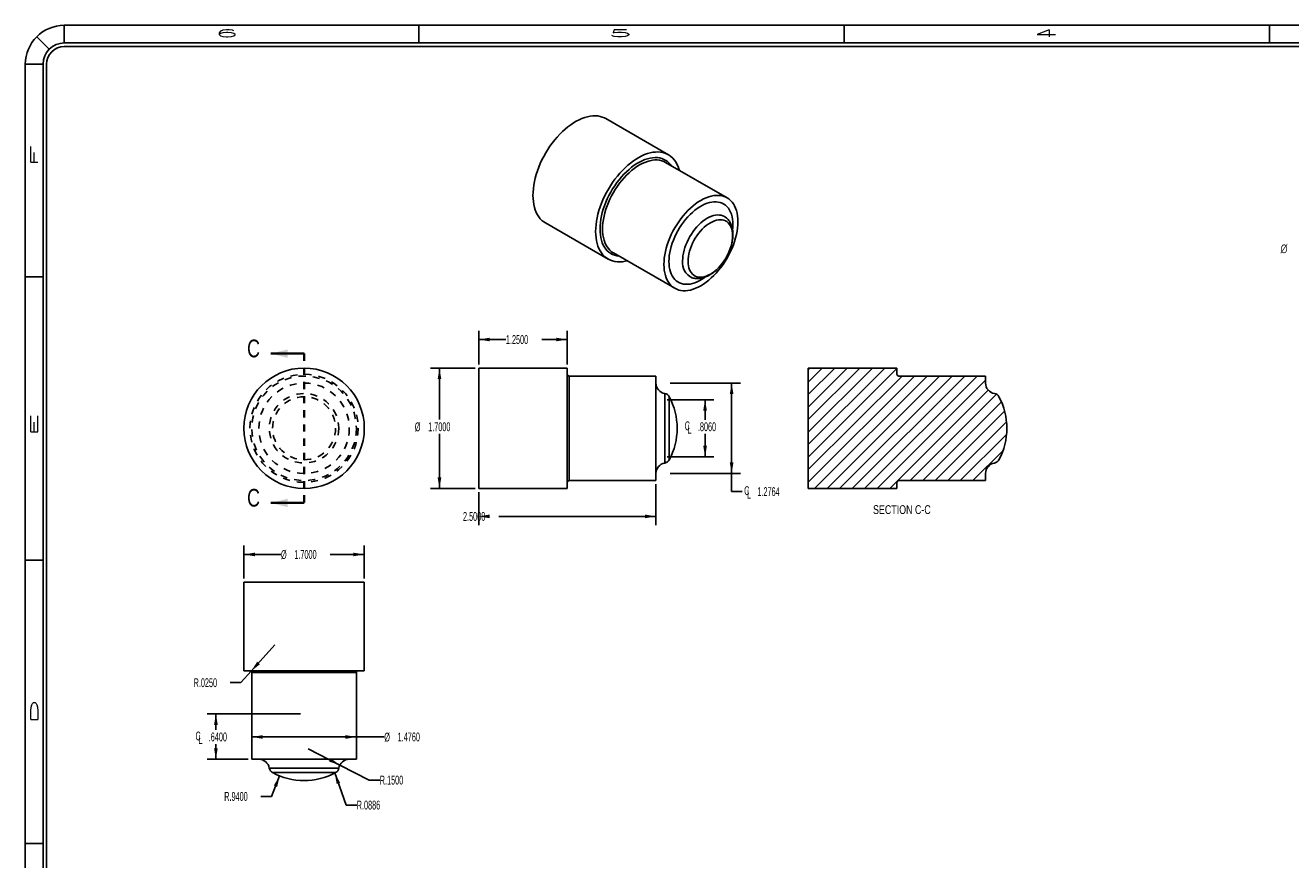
# Model space of a CAD drawing. Header units: inches. Extents: x 220 to 877, y 4 to 174.
# Tile 500 of 656: x 582 to 600, y 49 to 61. Entities that reach past the tile are written whole.
import ezdxf

# ---------------------------------------------------------------- set-up
doc = ezdxf.new("R2010")
doc.units = ezdxf.units.IN
doc.header["$LTSCALE"] = 0.5
doc.header["$MEASUREMENT"] = 0
doc.linetypes.add('HIDDEN', pattern=[0.225, 0.15, -0.075])
doc.linetypes.add('PHANTOM', pattern=[0.25, 0.125, -0.025, 0.025, -0.025, 0.025, -0.025])
for name, color, linetype in [('SID-M-D', 42, 'Continuous'), ('SID-M-F', 202, 'Continuous'), ('SID-M-H', 4, 'HIDDEN'), ('SID-M-S', 105, 'Continuous')]:
    doc.layers.add(name, color=color, linetype=linetype)
doc.styles.add('R', font='ROMAND.SHX')
doc.styles.add('SLDTEXTSTYLE0', font='TXT', dxfattribs={"width": 0.595745})

# ---------------------------------------------------------------- blocks, each defined once
blk = doc.blocks.new('*U9')
at = {"layer": 'SID-M-S'}
for p, q in [((0, 22.55), (-34, 22.55)), ((-34, 22.3), (-34, 22.55)), ((-29, 22.55), (-29, 22.3)), ((-23, 22.55), (-23, 22.3)), ((-17, 22.55), (-17, 22.3)), ((-34.212, 22.212), (-34.389, 22.389)), ((0, 22.3), (-34, 22.3)), ((0, 22.25), (-34, 22.25)), ((-34.3, 22), (-34.55, 22)), ((-34.55, 22), (-34.55, 0)), ((-34.3, 22), (-34.3, 0)), ((-34.25, 22), (-34.25, 0)), ((-34.55, 19), (-34.3, 19)), ((-34.55, 15), (-34.3, 15)), ((-34.55, 11), (-34.3, 11))]:
    blk.add_line(p, q, dxfattribs=at)
for radius in [0.55, 0.3, 0.25]:
    blk.add_arc((-34, 22), radius, 90, 180, dxfattribs=at)
at = {"layer": 'SID-M-D', "style": 'R', "width": 4}
for s, p in [('6', (-31.882, 22.386)), ('5', (-26.327, 22.386)), ('4', (-20.327, 22.386))]:
    blk.add_text(s, height=0.1, dxfattribs=at).set_placement(p)
for s, p in [('F', (-34.374, 20.547)), ('E', (-34.374, 16.743)), ('D', (-34.374, 12.681))]:
    blk.add_text(s, height=0.1, rotation=90, dxfattribs=at).set_placement(p)
blk = doc.blocks.new('SW_SYMBOL_MOD_CL')
at = {"layer": 'SID-M-D', "color": 0, "char_height": 30.8, "attachment_point": 5, "style": 'SLDTEXTSTYLE0'}
for s, insert in [('C', (15.7, 23.6)), ('L', (23.6, 11.8))]:
    blk.add_mtext(s, dxfattribs=dict(at, insert=insert))

msp = doc.modelspace()

# ---------------------------------------------------------------- linework, layer by layer
at = {"color": 7, "linetype": 'Continuous', "lineweight": 35}
for p, q in [((585.79325, 56.21576), (585.32325, 56.21576)), ((585.79325, 54.10776), (585.32325, 54.10776))]:
    msp.add_line(p, q, dxfattribs=at)
at = {"color": 7, "linetype": 'PHANTOM', "lineweight": 35}
msp.add_line((585.79325, 56.21576), (585.79325, 54.10776), dxfattribs=at)
at = {"color": 7, "linetype": 'Continuous', "lineweight": 35}
for points in [[(585.32325, 56.21576), (585.56325, 56.15576), (585.56325, 56.27576)], [(585.32325, 54.10776), (585.56325, 54.04776), (585.56325, 54.16776)]]:
    msp.add_solid(points, dxfattribs=at)
at = {"layer": 'SID-M-D'}
for p, q in [((588.25655, 56.06176), (588.25655, 56.54003)), ((588.25655, 56.41503), (588.64054, 56.41503)), ((589.50655, 56.41503), (589.14852, 56.41503)), ((589.50655, 56.06176), (589.50655, 56.54003)), ((588.20655, 56.01176), (587.57851, 56.01176)), ((587.70351, 56.01176), (587.70351, 55.28386)), ((590.95655, 55.79996), (591.94994, 55.79996)), ((591.82494, 55.79996), (591.82494, 54.52355)), ((590.91655, 55.56476), (591.57525, 55.56476)), ((591.45025, 55.56476), (591.45025, 55.28353)), ((587.70351, 54.31176), (587.70351, 55.08286)), ((591.45025, 54.75876), (591.45025, 55.08318)), ((590.91655, 54.75876), (591.57525, 54.75876)), ((590.95655, 54.52355), (591.94994, 54.52355)), ((591.82494, 54.26741), (591.82494, 54.52355)), ((588.20655, 54.31176), (587.57851, 54.31176)), ((590.75655, 54.37376), (590.75655, 53.79306)), ((591.97494, 54.26741), (591.82494, 54.26741)), ((588.25655, 54.26176), (588.25655, 53.79306)), ((590.75655, 53.91806), (588.54321, 53.91806)), ((584.94325, 53.03883), (584.94325, 53.50522)), ((584.94325, 53.38022), (585.46717, 53.38022)), ((586.64325, 53.38022), (586.16367, 53.38022)), ((586.64325, 53.03883), (586.64325, 53.50522)), ((585.04697, 51.73241), (585.38141, 52.1041)), ((585.04697, 51.73241), (584.90138, 51.5706)), ((584.90138, 51.5706), (584.75138, 51.5706)), ((585.74325, 51.12883), (584.42455, 51.12883)), ((584.54955, 51.12883), (584.54955, 50.90384)), ((584.54955, 50.48883), (584.54955, 50.70349)), ((585.05525, 50.80366), (586.53125, 50.80366)), ((586.53125, 50.80366), (586.92492, 50.80366)), ((586.29799, 50.40729), (585.85311, 50.63549)), ((585.00525, 50.48883), (584.42455, 50.48883)), ((586.29799, 50.40729), (586.71089, 50.19549)), ((585.44813, 50.25448), (585.33375, 49.96471)), ((586.22582, 50.29532), (586.386, 49.84301)), ((586.71089, 50.19549), (586.86089, 50.19549)), ((585.33375, 49.96471), (585.18375, 49.96471)), ((586.386, 49.84301), (586.536, 49.84301))]:
    msp.add_line(p, q, dxfattribs=at)
for points in [[(588.25655, 56.41503), (588.41255, 56.38903), (588.41255, 56.44103)], [(589.50655, 56.41503), (589.35055, 56.44103), (589.35055, 56.38903)], [(587.70351, 56.01176), (587.67751, 55.85576), (587.72951, 55.85576)], [(591.82494, 55.79996), (591.79894, 55.64396), (591.85094, 55.64396)], [(591.45025, 55.56476), (591.42425, 55.40876), (591.47625, 55.40876)], [(591.45025, 54.75876), (591.47625, 54.91476), (591.42425, 54.91476)], [(591.82494, 54.52355), (591.85094, 54.67955), (591.79894, 54.67955)], [(587.70351, 54.31176), (587.72951, 54.46776), (587.67751, 54.46776)], [(588.25655, 53.91806), (588.41255, 53.89206), (588.41255, 53.94406)], [(590.75655, 53.91806), (590.60055, 53.94406), (590.60055, 53.89206)], [(584.94325, 53.38022), (585.09925, 53.35422), (585.09925, 53.40622)], [(586.64325, 53.38022), (586.48725, 53.40622), (586.48725, 53.35422)], [(585.04697, 51.73241), (585.17065, 51.83099), (585.13199, 51.86577)], [(584.54955, 51.12883), (584.52355, 50.97283), (584.57555, 50.97283)], [(585.05525, 50.80366), (585.21125, 50.77766), (585.21125, 50.82966)], [(586.53125, 50.80366), (586.37525, 50.82966), (586.37525, 50.77766)], [(584.54955, 50.48883), (584.57555, 50.64483), (584.52355, 50.64483)], [(586.29799, 50.40729), (586.17106, 50.50162), (586.14732, 50.45535)], [(585.44813, 50.25448), (585.36667, 50.11892), (585.41503, 50.09982)], [(586.22582, 50.29532), (586.25339, 50.13959), (586.30241, 50.15695)]]:
    msp.add_solid(points, dxfattribs=at)
at = {"layer": 'SID-M-F', "linetype": 'Continuous'}
for p, q in [((592.90695, 55.99184), (592.92686, 56.01176)), ((592.90695, 55.81507), (593.10364, 56.01176)), ((592.90695, 55.63829), (593.28042, 56.01176)), ((592.90695, 55.46151), (593.45719, 56.01176)), ((592.90695, 55.28474), (593.63397, 56.01176)), ((592.90695, 55.10796), (593.81075, 56.01176)), ((592.90695, 54.93118), (593.98752, 56.01176)), ((592.90695, 54.75441), (594.15695, 56.00441)), ((592.90695, 54.57763), (594.22908, 55.89976)), ((592.90695, 54.40085), (594.40585, 55.89976)), ((592.99463, 54.31176), (594.58263, 55.89976)), ((593.17141, 54.31176), (594.75941, 55.89976)), ((593.34818, 54.31176), (594.93618, 55.89976)), ((593.52496, 54.31176), (595.11296, 55.89976)), ((593.70174, 54.31176), (595.28974, 55.89976)), ((593.87851, 54.31176), (595.40695, 55.84019)), ((594.05529, 54.31176), (595.44441, 55.70088)), ((594.34407, 54.42376), (595.56155, 55.64124)), ((594.52084, 54.42376), (595.63035, 55.53326)), ((594.69762, 54.42376), (595.67572, 55.40186)), ((594.8744, 54.42376), (595.70255, 55.25191)), ((595.05117, 54.42376), (595.70293, 55.07551)), ((595.22795, 54.42376), (595.6534, 54.8492)), ((595.40473, 54.42376), (595.40695, 54.42598))]:
    msp.add_line(p, q, dxfattribs=at)
at = {"layer": 'SID-M-H'}
for p, q in [((589.53155, 55.89976), (589.53155, 54.42376)), ((590.8814, 55.65209), (590.8814, 54.67143)), ((590.94459, 55.60669), (590.94459, 54.71683)), ((586.53125, 51.71383), (585.05525, 51.71383)), ((586.28358, 50.36397), (585.30292, 50.36397)), ((586.23818, 50.30079), (585.34832, 50.30079))]:
    msp.add_line(p, q, dxfattribs=at)
for radius in [0.763, 0.738, 0.63821, 0.49033, 0.44493]:
    msp.add_circle((585.79325, 55.16176), radius, dxfattribs=at)
at = {"layer": 'SID-M-S'}
for p, q in [((589.51513, 59.41752), (589.55443, 59.44701)), ((589.55443, 59.44701), (589.59404, 59.47367)), ((589.59404, 59.47367), (589.63378, 59.49737)), ((589.63378, 59.49737), (589.67348, 59.51801)), ((589.67348, 59.51801), (589.71295, 59.5355)), ((589.71295, 59.5355), (589.75204, 59.54976)), ((589.75204, 59.54976), (589.79057, 59.56074)), ((589.79057, 59.56074), (589.82837, 59.56838)), ((589.82837, 59.56838), (589.86528, 59.57265)), ((589.86528, 59.57265), (589.90113, 59.57353)), ((589.90113, 59.57353), (589.93576, 59.57101)), ((589.93576, 59.57101), (589.96904, 59.56512)), ((589.96904, 59.56512), (590.0008, 59.55587)), ((590.0008, 59.55587), (590.03092, 59.5433)), ((590.03092, 59.5433), (590.04881, 59.53381)), ((590.93269, 59.02355), (590.04881, 59.53381)), ((589.32908, 59.23237), (589.36434, 59.2739)), ((589.36434, 59.2739), (589.40074, 59.31334)), ((589.40074, 59.31334), (589.43811, 59.35054)), ((589.43811, 59.35054), (589.4763, 59.38531)), ((589.4763, 59.38531), (589.51513, 59.41752)), ((589.20237, 59.04917), (589.23161, 59.09714)), ((589.23161, 59.09714), (589.26257, 59.14379)), ((589.26257, 59.14379), (589.2951, 59.18893)), ((589.2951, 59.18893), (589.32908, 59.23237)), ((589.12617, 58.89954), (589.14954, 58.95016)), ((589.14954, 58.95016), (589.17497, 59.00011)), ((589.17497, 59.00011), (589.20237, 59.04917)), ((590.39901, 58.90726), (590.43831, 58.93676)), ((590.43831, 58.93676), (590.47792, 58.96341)), ((590.47792, 58.96341), (590.51766, 58.98711)), ((590.4889, 58.89918), (590.52655, 58.92092)), ((590.51766, 58.98711), (590.55736, 59.00775)), ((590.52655, 58.92092), (590.56412, 58.93958)), ((590.55736, 59.00775), (590.59684, 59.02524)), ((590.56263, 58.89977), (590.59967, 58.91655)), ((590.56412, 58.93958), (590.60141, 58.95505)), ((590.59684, 59.02524), (590.63593, 59.03951)), ((590.59967, 58.91655), (590.63633, 58.93008)), ((590.60141, 58.95505), (590.63825, 58.96728)), ((590.63593, 59.03951), (590.67446, 59.05048)), ((590.63633, 58.93008), (590.67242, 58.94028)), ((590.63825, 58.96728), (590.67445, 58.97619)), ((590.67242, 58.94028), (590.70777, 58.9471)), ((590.67445, 58.97619), (590.70983, 58.98174)), ((590.67446, 59.05048), (590.71226, 59.05812)), ((590.70777, 58.9471), (590.74219, 58.9505)), ((590.70983, 58.98174), (590.74424, 58.98391)), ((590.71226, 59.05812), (590.74916, 59.06239)), ((590.74219, 58.9505), (590.7755, 58.95048)), ((590.74424, 58.98391), (590.77749, 58.98269)), ((590.74916, 59.06239), (590.78501, 59.06327)), ((590.7755, 58.95048), (590.80753, 58.94702)), ((590.77749, 58.98269), (590.80942, 58.97809)), ((590.78501, 59.06327), (590.81965, 59.06076)), ((590.80753, 58.94702), (590.83813, 58.94015)), ((590.80942, 58.97809), (590.83989, 58.97011)), ((590.81965, 59.06076), (590.85292, 59.05486)), ((590.83813, 58.94015), (590.8536, 58.93518)), ((590.83989, 58.97011), (590.86874, 58.95881)), ((590.85292, 59.05486), (590.88468, 59.04561)), ((590.8536, 58.93518), (590.86714, 58.92991)), ((590.86714, 58.92991), (590.89437, 58.91635)), ((590.86874, 58.95881), (590.89583, 58.94424)), ((590.88468, 59.04561), (590.9148, 59.03305)), ((591.76058, 58.4163), (590.89437, 58.91635)), ((590.89583, 58.94424), (590.92102, 58.92647)), ((590.9148, 59.03305), (590.94313, 59.01722)), ((590.92102, 58.92647), (590.94421, 58.90559)), ((590.94313, 59.01722), (590.96957, 58.9982)), ((590.96957, 58.9982), (590.99398, 58.97608)), ((590.99398, 58.97608), (591.01626, 58.95094)), ((591.01626, 58.95094), (591.03632, 58.9229)), ((591.03632, 58.9229), (591.05408, 58.89208)), ((589.05537, 58.69485), (589.06951, 58.74591)), ((589.06951, 58.74591), (589.08607, 58.79719)), ((589.08607, 58.79719), (589.10499, 58.84848)), ((589.10499, 58.84848), (589.12617, 58.89954)), ((590.21296, 58.72211), (590.24822, 58.76364)), ((590.24822, 58.76364), (590.28462, 58.80309)), ((590.27121, 58.71084), (590.30562, 58.74839)), ((590.28462, 58.80309), (590.32199, 58.84028)), ((590.30562, 58.74839), (590.341, 58.78369)), ((590.30862, 58.70021), (590.34304, 58.73654)), ((590.32199, 58.84028), (590.36018, 58.87506)), ((590.341, 58.78369), (590.3772, 58.81658)), ((590.34304, 58.73654), (590.37838, 58.77053)), ((590.36018, 58.87506), (590.39901, 58.90726)), ((590.3772, 58.81658), (590.41404, 58.84688)), ((590.37838, 58.77053), (590.41448, 58.80201)), ((590.41404, 58.84688), (590.45133, 58.87446)), ((590.41448, 58.80201), (590.45114, 58.83081)), ((590.45114, 58.83081), (590.48817, 58.85679)), ((590.45133, 58.87446), (590.4889, 58.89918)), ((590.48817, 58.85679), (590.5254, 58.87981)), ((590.5254, 58.87981), (590.56263, 58.89977)), ((590.94421, 58.90559), (590.96527, 58.8817)), ((590.96527, 58.8817), (590.97356, 58.87064)), ((591.05408, 58.89208), (591.06944, 58.85862)), ((591.06944, 58.85862), (591.08234, 58.82266)), ((591.08234, 58.82266), (591.08758, 58.80482)), ((589.02805, 58.54527), (589.03459, 58.59431)), ((589.03459, 58.59431), (589.04371, 58.64425)), ((589.04371, 58.64425), (589.05537, 58.69485)), ((590.08625, 58.53892), (590.11549, 58.58688)), ((590.11549, 58.58688), (590.14645, 58.63354)), ((590.14645, 58.63354), (590.17899, 58.67868)), ((590.14671, 58.542), (590.17556, 58.58661)), ((590.17556, 58.58661), (590.20603, 58.62975)), ((590.17899, 58.67868), (590.21296, 58.72211)), ((590.18367, 58.53535), (590.21267, 58.57908)), ((590.20603, 58.62975), (590.23796, 58.67123)), ((590.21267, 58.57908), (590.24327, 58.62128)), ((590.23796, 58.67123), (590.27121, 58.71084)), ((590.24327, 58.62128), (590.27531, 58.66173)), ((590.27531, 58.66173), (590.30862, 58.70021)), ((589.0228, 58.45069), (589.02412, 58.49732)), ((589.02412, 58.40558), (589.0228, 58.45069)), ((589.02412, 58.49732), (589.02805, 58.54527)), ((589.02805, 58.36218), (589.02412, 58.40558)), ((589.98887, 58.33822), (590.01006, 58.38928)), ((590.01006, 58.38928), (590.03342, 58.4399)), ((590.03342, 58.4399), (590.05886, 58.48985)), ((590.05018, 58.35343), (590.07124, 58.40164)), ((590.05886, 58.48985), (590.08625, 58.53892)), ((590.07124, 58.40164), (590.09443, 58.44929)), ((590.0864, 58.34957), (590.10764, 58.39717)), ((590.09443, 58.44929), (590.11963, 58.49615)), ((590.10764, 58.39717), (590.13102, 58.44416)), ((590.11963, 58.49615), (590.14671, 58.542)), ((590.13102, 58.44416), (590.1564, 58.4903)), ((590.1564, 58.4903), (590.18367, 58.53535)), ((591.35438, 58.35674), (591.39161, 58.37976)), ((591.39161, 58.37976), (591.42884, 58.39972)), ((591.42884, 58.39972), (591.46588, 58.4165)), ((591.46588, 58.4165), (591.50253, 58.43003)), ((591.50253, 58.43003), (591.53863, 58.44023)), ((591.53863, 58.44023), (591.57397, 58.44705)), ((591.57397, 58.44705), (591.60839, 58.45045)), ((591.60839, 58.45045), (591.6417, 58.45043)), ((591.6417, 58.45043), (591.67374, 58.44697)), ((591.67374, 58.44697), (591.70434, 58.4401)), ((591.70434, 58.4401), (591.73334, 58.42986)), ((591.73334, 58.42986), (591.76061, 58.41628)), ((591.76061, 58.41628), (591.78599, 58.39945)), ((591.78599, 58.39945), (591.80937, 58.37945)), ((591.80937, 58.37945), (591.83061, 58.35638)), ((589.03459, 58.32069), (589.02805, 58.36218)), ((589.04371, 58.28128), (589.03459, 58.32069)), ((589.05537, 58.24413), (589.04371, 58.28128)), ((589.06951, 58.2094), (589.05537, 58.24413)), ((589.08607, 58.17725), (589.06951, 58.2094)), ((589.93925, 58.1846), (589.95339, 58.23566)), ((589.95339, 58.23566), (589.96996, 58.28694)), ((589.96996, 58.28694), (589.98887, 58.33822)), ((589.9891, 58.15975), (590.00074, 58.20782)), ((590.00074, 58.20782), (590.01485, 58.25628)), ((590.01485, 58.25628), (590.03136, 58.3049)), ((590.0247, 58.15793), (590.03646, 58.20554)), ((590.03136, 58.3049), (590.05018, 58.35343)), ((590.03646, 58.20554), (590.05072, 58.25351)), ((590.05072, 58.25351), (590.06739, 58.3016)), ((590.06739, 58.3016), (590.0864, 58.34957)), ((591.14152, 58.16168), (591.17483, 58.20016)), ((591.17483, 58.20016), (591.20924, 58.23649)), ((591.20924, 58.23649), (591.24459, 58.27048)), ((591.23907, 58.17955), (591.27203, 58.21062)), ((591.24459, 58.27048), (591.28068, 58.30196)), ((591.27203, 58.21062), (591.30569, 58.23915)), ((591.28068, 58.30196), (591.31734, 58.33076)), ((591.30569, 58.23915), (591.33985, 58.26496)), ((591.31734, 58.33076), (591.35438, 58.35674)), ((591.33985, 58.26496), (591.37432, 58.28792)), ((591.37432, 58.28792), (591.40889, 58.30788)), ((591.40889, 58.30788), (591.44336, 58.32472)), ((591.44336, 58.32472), (591.47753, 58.33835)), ((591.47753, 58.33835), (591.51119, 58.34868)), ((591.51119, 58.34868), (591.54415, 58.35567)), ((591.54415, 58.35567), (591.57621, 58.35925)), ((591.57621, 58.35925), (591.60719, 58.35942)), ((591.60719, 58.35942), (591.63691, 58.35618)), ((591.63691, 58.35618), (591.66519, 58.34953)), ((591.66519, 58.34953), (591.69186, 58.33953)), ((591.69186, 58.33953), (591.71677, 58.32623)), ((591.71677, 58.32623), (591.73977, 58.3097)), ((591.73977, 58.3097), (591.76072, 58.29005)), ((591.76072, 58.29005), (591.77952, 58.26739)), ((591.77952, 58.26739), (591.79603, 58.24186)), ((591.79603, 58.24186), (591.81017, 58.21359)), ((591.81017, 58.21359), (591.82186, 58.18277)), ((591.83061, 58.35638), (591.84962, 58.33036)), ((591.84962, 58.33036), (591.8663, 58.30152)), ((591.8663, 58.30152), (591.88055, 58.27001)), ((591.88055, 58.27001), (591.89232, 58.23598)), ((591.89232, 58.23598), (591.90153, 58.19962)), ((591.90153, 58.19962), (591.90814, 58.16111)), ((589.10499, 58.1478), (589.08607, 58.17725)), ((589.12617, 58.1212), (589.10499, 58.1478)), ((589.14954, 58.09756), (589.12617, 58.1212)), ((589.17497, 58.07697), (589.14954, 58.09756)), ((589.19888, 58.06153), (589.17497, 58.07697)), ((589.19888, 58.06153), (590.08276, 57.55127)), ((589.908, 57.98707), (589.91194, 58.03501)), ((589.91194, 58.03501), (589.91848, 58.08406)), ((589.91848, 58.08406), (589.9276, 58.13399)), ((589.9276, 58.13399), (589.93925, 58.1846)), ((589.9682, 57.97595), (589.96952, 58.02017)), ((589.96952, 58.02017), (589.97345, 58.06569)), ((589.97345, 58.06569), (589.97999, 58.11229)), ((589.97999, 58.11229), (589.9891, 58.15975)), ((590.00356, 57.97595), (590.00489, 58.01971)), ((590.00489, 58.01971), (590.00887, 58.06478)), ((590.00887, 58.06478), (590.01548, 58.11093)), ((590.01548, 58.11093), (590.0247, 58.15793)), ((591.02261, 57.99025), (591.04987, 58.0353)), ((591.04987, 58.0353), (591.07888, 58.07903)), ((591.07888, 58.07903), (591.10948, 58.12123)), ((591.09136, 57.99287), (591.11803, 58.03367)), ((591.10948, 58.12123), (591.14152, 58.16168)), ((591.11803, 58.03367), (591.14631, 58.07296)), ((591.14631, 58.07296), (591.17602, 58.11051)), ((591.17602, 58.11051), (591.207, 58.14611)), ((591.207, 58.14611), (591.23907, 58.17955)), ((591.33336, 58.00447), (591.36131, 58.03396)), ((591.36131, 58.03396), (591.39016, 58.06112)), ((591.39016, 58.06112), (591.41969, 58.08573)), ((591.41969, 58.08573), (591.44967, 58.1076)), ((591.43847, 58.00013), (591.46676, 58.02415)), ((591.44967, 58.1076), (591.47989, 58.12657)), ((591.46676, 58.02415), (591.49554, 58.0454)), ((591.47989, 58.12657), (591.51011, 58.14249)), ((591.49554, 58.0454), (591.52457, 58.0637)), ((591.51011, 58.14249), (591.5401, 58.15524)), ((591.52457, 58.0637), (591.5536, 58.07891)), ((591.5401, 58.15524), (591.56963, 58.16473)), ((591.5536, 58.07891), (591.58238, 58.09089)), ((591.56963, 58.16473), (591.59848, 58.17088)), ((591.58238, 58.09089), (591.61067, 58.09954)), ((591.59848, 58.17088), (591.62642, 58.17364)), ((591.61067, 58.09954), (591.63822, 58.10478)), ((591.62642, 58.17364), (591.65325, 58.173)), ((591.63822, 58.10478), (591.6648, 58.10657)), ((591.65325, 58.173), (591.67876, 58.16896)), ((591.6648, 58.10657), (591.69019, 58.1049)), ((591.67876, 58.16896), (591.70276, 58.16155)), ((591.69019, 58.1049), (591.71416, 58.09978)), ((591.70276, 58.16155), (591.72506, 58.15083)), ((591.71416, 58.09978), (591.73652, 58.09124)), ((591.72506, 58.15083), (591.74549, 58.13688)), ((591.73652, 58.09124), (591.75707, 58.07938)), ((591.74549, 58.13688), (591.75233, 58.13111)), ((591.75707, 58.07938), (591.77563, 58.06428)), ((591.77563, 58.06428), (591.79206, 58.04607)), ((591.79206, 58.04607), (591.8062, 58.02492)), ((591.8062, 58.02492), (591.81794, 58.001)), ((591.82186, 58.18277), (591.83102, 58.14956)), ((591.83102, 58.14956), (591.8376, 58.11417)), ((591.8376, 58.11417), (591.84157, 58.0768)), ((591.84157, 58.0768), (591.84289, 58.03768)), ((591.84289, 58.03768), (591.84157, 57.99702)), ((591.90814, 58.16111), (591.91212, 58.12063)), ((591.91212, 58.03465), (591.90814, 57.98959)), ((591.91212, 58.12063), (591.91345, 58.07841)), ((591.91345, 58.07841), (591.91212, 58.03465)), ((589.90668, 57.94044), (589.908, 57.98707)), ((589.908, 57.89533), (589.90668, 57.94044)), ((589.91194, 57.85193), (589.908, 57.89533)), ((589.91848, 57.81044), (589.91194, 57.85193)), ((589.96952, 57.93325), (589.9682, 57.97595)), ((589.97345, 57.89228), (589.96952, 57.93325)), ((589.97999, 57.85323), (589.97345, 57.89228)), ((589.9891, 57.81629), (589.97999, 57.85323)), ((590.00489, 57.93373), (590.00356, 57.97595)), ((590.00887, 57.89326), (590.00489, 57.93373)), ((590.01548, 57.85474), (590.00887, 57.89326)), ((590.0247, 57.81838), (590.01548, 57.85474)), ((590.9336, 57.80155), (590.9526, 57.84952)), ((590.9526, 57.84952), (590.97385, 57.89712)), ((590.97385, 57.89712), (590.99722, 57.94411)), ((590.99722, 57.94411), (591.02261, 57.99025)), ((591.0037, 57.81953), (591.02249, 57.86388)), ((591.02249, 57.86388), (591.04345, 57.90773)), ((591.04345, 57.90773), (591.06645, 57.95081)), ((591.06645, 57.95081), (591.09136, 57.99287)), ((591.21429, 57.83022), (591.23473, 57.86777)), ((591.23473, 57.86777), (591.25703, 57.90424)), ((591.25703, 57.90424), (591.28102, 57.93936)), ((591.28102, 57.93936), (591.30653, 57.97285)), ((591.29207, 57.81094), (591.31261, 57.84653)), ((591.30653, 57.97285), (591.33336, 58.00447)), ((591.31261, 57.84653), (591.33497, 57.88087)), ((591.33497, 57.88087), (591.35895, 57.91368)), ((591.35895, 57.91368), (591.38433, 57.94466)), ((591.38433, 57.94466), (591.41092, 57.97356)), ((591.41092, 57.97356), (591.43847, 58.00013)), ((591.81794, 58.001), (591.82717, 57.97451)), ((591.82717, 57.97451), (591.83382, 57.94569)), ((591.83382, 57.94569), (591.83784, 57.91477)), ((591.83784, 57.84773), (591.83382, 57.81217)), ((591.83784, 57.91477), (591.83918, 57.88202)), ((591.83918, 57.88202), (591.83784, 57.84773)), ((591.84157, 57.99702), (591.83883, 57.96557)), ((591.88055, 57.84883), (591.8663, 57.80086)), ((591.89232, 57.89643), (591.88055, 57.84883)), ((591.90153, 57.94343), (591.89232, 57.89643)), ((591.90814, 57.98959), (591.90153, 57.94343)), ((589.9276, 57.77103), (589.91848, 57.81044)), ((589.93925, 57.73388), (589.9276, 57.77103)), ((589.95339, 57.69915), (589.93925, 57.73388)), ((589.96996, 57.66699), (589.95339, 57.69915)), ((589.98887, 57.63755), (589.96996, 57.66699)), ((590.00074, 57.78165), (589.9891, 57.81629)), ((590.01485, 57.74947), (590.00074, 57.78165)), ((590.03136, 57.71992), (590.01485, 57.74947)), ((590.03646, 57.78436), (590.0247, 57.81838)), ((590.05018, 57.69313), (590.03136, 57.71992)), ((590.05072, 57.75284), (590.03646, 57.78436)), ((590.07124, 57.66923), (590.05018, 57.69313)), ((590.06739, 57.724), (590.05072, 57.75284)), ((590.0864, 57.69798), (590.06739, 57.724)), ((590.09443, 57.64835), (590.07124, 57.66923)), ((590.10764, 57.67491), (590.0864, 57.69798)), ((590.13102, 57.65491), (590.10764, 57.67491)), ((590.8909, 57.65788), (590.90267, 57.70549)), ((590.90267, 57.70549), (590.91692, 57.75346)), ((590.91692, 57.75346), (590.9336, 57.80155)), ((590.9522, 57.64223), (590.96136, 57.68601)), ((590.96136, 57.68601), (590.97304, 57.73033)), ((590.97304, 57.73033), (590.98719, 57.77492)), ((590.98719, 57.77492), (591.0037, 57.81953)), ((591.14499, 57.63648), (591.15409, 57.67504)), ((591.15409, 57.67504), (591.16566, 57.714)), ((591.16566, 57.714), (591.17963, 57.75304)), ((591.17963, 57.75304), (591.19588, 57.79188)), ((591.19588, 57.79188), (591.21429, 57.83022)), ((591.22197, 57.62514), (591.2312, 57.66228)), ((591.2312, 57.66228), (591.24294, 57.69976)), ((591.24294, 57.69976), (591.25708, 57.73724)), ((591.25708, 57.73724), (591.2735, 57.7744)), ((591.2735, 57.7744), (591.29207, 57.81094)), ((591.79206, 57.66357), (591.77563, 57.6264)), ((591.8062, 57.70104), (591.79206, 57.66357)), ((591.81794, 57.73852), (591.8062, 57.70104)), ((591.83061, 57.70479), (591.80937, 57.65719)), ((591.82717, 57.77567), (591.81794, 57.73852)), ((591.83382, 57.81217), (591.82717, 57.77567)), ((591.84962, 57.75276), (591.83061, 57.70479)), ((591.8663, 57.80086), (591.84962, 57.75276)), ((590.01006, 57.61095), (589.98887, 57.63755)), ((590.03342, 57.5873), (590.01006, 57.61095)), ((590.05886, 57.56672), (590.03342, 57.5873)), ((590.08625, 57.54929), (590.05886, 57.56672)), ((590.11549, 57.53508), (590.08625, 57.54929)), ((590.11963, 57.63058), (590.09443, 57.64835)), ((590.14645, 57.52417), (590.11549, 57.53508)), ((590.14671, 57.61601), (590.11963, 57.63058)), ((590.15339, 57.63985), (590.13102, 57.65491)), ((590.17899, 57.51659), (590.14645, 57.52417)), ((590.17556, 57.60471), (590.14671, 57.61601)), ((590.1564, 57.63808), (590.15339, 57.63985)), ((590.15643, 57.63806), (590.1564, 57.63808)), ((590.15643, 57.63806), (591.02264, 57.13801)), ((590.20603, 57.59674), (590.17556, 57.60471)), ((590.21296, 57.51239), (590.17899, 57.51659)), ((590.23562, 57.59235), (590.20603, 57.59674)), ((590.24822, 57.51157), (590.21296, 57.51239)), ((590.28462, 57.51414), (590.24822, 57.51157)), ((590.32199, 57.5201), (590.28462, 57.51414)), ((590.34964, 57.52653), (590.32199, 57.5201)), ((590.86976, 57.4759), (590.87109, 57.51966)), ((590.87109, 57.51966), (590.87508, 57.56473)), ((590.87508, 57.56473), (590.88169, 57.61088)), ((590.88169, 57.61088), (590.8909, 57.65788)), ((590.94033, 57.51664), (590.94165, 57.55729)), ((590.94165, 57.47751), (590.94033, 57.51664)), ((590.94165, 57.55729), (590.94562, 57.59924)), ((590.94562, 57.59924), (590.9522, 57.64223)), ((591.13318, 57.52604), (591.1345, 57.56169)), ((591.1345, 57.56169), (591.13844, 57.5986)), ((591.13844, 57.5986), (591.14499, 57.63648)), ((591.20996, 57.51878), (591.2113, 57.55308)), ((591.2113, 57.48603), (591.20996, 57.51878)), ((591.2113, 57.55308), (591.21531, 57.58863)), ((591.21531, 57.45512), (591.2113, 57.48603)), ((591.21531, 57.58863), (591.22197, 57.62514)), ((591.69019, 57.48713), (591.6648, 57.45614)), ((591.71416, 57.51993), (591.69019, 57.48713)), ((591.73334, 57.51902), (591.70434, 57.47528)), ((591.73652, 57.55428), (591.71416, 57.51993)), ((591.76061, 57.56407), (591.73334, 57.51902)), ((591.75707, 57.58987), (591.73652, 57.55428)), ((591.77563, 57.6264), (591.75707, 57.58987)), ((591.78599, 57.61021), (591.76061, 57.56407)), ((591.80937, 57.65719), (591.78599, 57.61021)), ((590.87109, 57.43368), (590.86976, 57.4759)), ((590.87508, 57.39321), (590.87109, 57.43368)), ((590.88169, 57.35469), (590.87508, 57.39321)), ((590.8909, 57.31833), (590.88169, 57.35469)), ((590.90267, 57.28431), (590.8909, 57.31833)), ((590.94562, 57.44014), (590.94165, 57.47751)), ((590.9522, 57.40475), (590.94562, 57.44014)), ((590.96136, 57.37155), (590.9522, 57.40475)), ((590.97304, 57.34072), (590.96136, 57.37155)), ((590.98719, 57.31246), (590.97304, 57.34072)), ((591.0037, 57.28692), (590.98719, 57.31246)), ((591.22197, 57.42629), (591.21531, 57.45512)), ((591.2312, 57.3998), (591.22197, 57.42629)), ((591.24294, 57.37588), (591.2312, 57.3998)), ((591.25708, 57.35473), (591.24294, 57.37588)), ((591.2735, 57.33652), (591.25708, 57.35473)), ((591.29207, 57.32143), (591.2735, 57.33652)), ((591.31261, 57.30956), (591.29207, 57.32143)), ((591.33497, 57.30103), (591.31261, 57.30956)), ((591.46676, 57.30991), (591.43847, 57.30126)), ((591.49554, 57.32189), (591.46676, 57.30991)), ((591.52457, 57.3371), (591.49554, 57.32189)), ((591.5536, 57.35541), (591.52457, 57.3371)), ((591.57397, 57.31782), (591.53863, 57.28383)), ((591.58238, 57.37666), (591.5536, 57.35541)), ((591.60839, 57.35415), (591.57397, 57.31782)), ((591.61067, 57.40067), (591.58238, 57.37666)), ((591.6417, 57.39264), (591.60839, 57.35415)), ((591.63822, 57.42724), (591.61067, 57.40067)), ((591.6648, 57.45614), (591.63822, 57.42724)), ((591.67374, 57.43308), (591.6417, 57.39264)), ((591.70434, 57.47528), (591.67374, 57.43308)), ((590.91692, 57.25279), (590.90267, 57.28431)), ((590.9336, 57.22395), (590.91692, 57.25279)), ((590.9526, 57.19793), (590.9336, 57.22395)), ((590.97385, 57.17486), (590.9526, 57.19793)), ((590.99722, 57.15486), (590.97385, 57.17486)), ((591.02261, 57.13803), (590.99722, 57.15486)), ((591.02249, 57.26426), (591.0037, 57.28692)), ((591.04345, 57.24461), (591.02249, 57.26426)), ((591.04987, 57.12446), (591.02261, 57.13803)), ((591.06645, 57.22808), (591.04345, 57.24461)), ((591.07888, 57.11421), (591.04987, 57.12446)), ((591.09136, 57.21478), (591.06645, 57.22808)), ((591.11803, 57.20478), (591.09136, 57.21478)), ((591.14631, 57.19814), (591.11803, 57.20478)), ((591.17602, 57.19489), (591.14631, 57.19814)), ((591.207, 57.19506), (591.17602, 57.19489)), ((591.23907, 57.19865), (591.207, 57.19506)), ((591.27203, 57.20563), (591.23907, 57.19865)), ((591.28068, 57.12429), (591.24459, 57.11409)), ((591.30569, 57.21597), (591.27203, 57.20563)), ((591.31734, 57.13781), (591.28068, 57.12429)), ((591.33985, 57.2296), (591.30569, 57.21597)), ((591.35438, 57.15459), (591.31734, 57.13781)), ((591.35895, 57.2959), (591.33497, 57.30103)), ((591.37432, 57.24644), (591.33985, 57.2296)), ((591.39161, 57.17455), (591.35438, 57.15459)), ((591.38433, 57.29423), (591.35895, 57.2959)), ((591.40889, 57.2664), (591.37432, 57.24644)), ((591.41092, 57.29602), (591.38433, 57.29423)), ((591.42884, 57.19758), (591.39161, 57.17455)), ((591.44336, 57.28935), (591.40889, 57.2664)), ((591.43847, 57.30126), (591.41092, 57.29602)), ((591.46588, 57.22356), (591.42884, 57.19758)), ((591.45681, 57.29914), (591.44336, 57.28935)), ((591.50253, 57.25236), (591.46588, 57.22356)), ((591.53863, 57.28383), (591.50253, 57.25236)), ((591.10948, 57.10734), (591.07888, 57.11421)), ((591.14152, 57.10389), (591.10948, 57.10734)), ((591.17483, 57.10386), (591.14152, 57.10389)), ((591.20924, 57.10727), (591.17483, 57.10386)), ((591.24459, 57.11409), (591.20924, 57.10727)), ((589.50655, 56.01176), (588.25655, 56.01176)), ((588.25655, 55.16176), (588.25655, 56.01176)), ((589.50655, 55.16176), (589.50655, 56.01176)), ((590.75655, 55.89976), (589.53155, 55.89976)), ((589.53155, 55.16176), (589.53155, 55.89976)), ((590.75655, 55.16176), (590.75655, 55.89976)), ((592.90695, 56.01176), (592.90695, 54.31176)), ((594.15695, 56.01176), (592.90695, 56.01176)), ((594.15695, 55.92476), (594.15695, 56.01176)), ((595.40695, 55.89976), (594.18195, 55.89976)), ((595.40695, 55.79996), (595.40695, 55.89976)), ((590.8814, 55.16176), (590.8814, 55.65209)), ((590.94459, 55.16176), (590.94459, 55.60669)), ((588.25655, 54.31176), (588.25655, 55.16176)), ((589.50655, 54.31176), (589.50655, 55.16176)), ((589.53155, 54.42376), (589.53155, 55.16176)), ((590.75655, 54.42376), (590.75655, 55.16176)), ((590.8814, 54.67143), (590.8814, 55.16176)), ((590.94459, 54.71683), (590.94459, 55.16176)), ((595.40695, 54.42376), (595.40695, 54.52355)), ((588.25655, 54.31176), (589.50655, 54.31176)), ((589.53155, 54.42376), (590.75655, 54.42376)), ((592.90695, 54.31176), (594.15695, 54.31176)), ((594.15695, 54.31176), (594.15695, 54.39876)), ((594.18195, 54.42376), (595.40695, 54.42376)), ((584.94325, 52.98883), (584.94325, 51.73883)), ((584.94325, 52.98883), (586.64325, 52.98883)), ((586.64325, 51.73883), (586.64325, 52.98883)), ((584.94325, 51.73883), (586.64325, 51.73883)), ((585.05525, 51.71383), (585.05525, 50.48883)), ((585.05525, 51.71383), (586.53125, 51.71383)), ((586.53125, 50.48883), (586.53125, 51.71383)), ((585.05525, 50.48883), (586.53125, 50.48883)), ((585.30292, 50.36397), (586.28358, 50.36397)), ((585.34832, 50.30079), (586.23818, 50.30079))]:
    msp.add_line(p, q, dxfattribs=at)
msp.add_circle((585.79325, 55.16176), 0.85, dxfattribs=at)
for centre, radius, start, end in [((591.36304, 57.49788), 0.23158, 173.016807, 245.234402), ((589.53155, 55.92476), 0.025, 180, 270), ((594.18195, 55.92476), 0.025, 180, 270), ((590.90655, 55.79996), 0.15, 180, 260.348453), ((595.55695, 55.79996), 0.15, 180, 260.348453), ((590.86655, 55.56476), 0.08858, 28.25062, 80.348453), ((590.11655, 55.16176), 0.94, 0, 28.25062), ((595.51695, 55.56476), 0.08858, 28.25062, 80.348453), ((594.76695, 55.16176), 0.94, 331.74938, 28.25062), ((590.11655, 55.16176), 0.94, 331.74938, 0), ((590.90655, 54.52355), 0.15, 99.651547, 180), ((590.86655, 54.75876), 0.08858, 279.651547, 331.74938), ((595.55695, 54.52355), 0.15, 99.651547, 180), ((595.51695, 54.75876), 0.08858, 279.651547, 331.74938), ((589.53155, 54.39876), 0.025, 90, 180), ((594.18195, 54.39876), 0.025, 90, 180), ((585.03025, 51.71383), 0.025, 0, 90), ((586.55625, 51.71383), 0.025, 90, 180), ((585.15505, 50.33883), 0.15, 9.651547, 90), ((585.39025, 50.37883), 0.08858, 189.651547, 241.74938), ((586.19625, 50.37883), 0.08858, 298.25062, 350.348453), ((586.43146, 50.33883), 0.15, 90, 170.348453), ((585.79325, 51.12883), 0.94, 241.74938, 298.25062)]:
    msp.add_arc(centre, radius, start, end, dxfattribs=at)
msp.add_open_spline([(591.26609, 57.28771), (591.26681, 57.28743), (591.27601, 57.28386), (591.29481, 57.27985), (591.32231, 57.27594), (591.3508, 57.27543), (591.38004, 57.27792), (591.40995, 57.28357), (591.44037, 57.29237), (591.4711, 57.30433), (591.50188, 57.31938), (591.53245, 57.33737), (591.56253, 57.35814), (591.59188, 57.38147), (591.6203, 57.40713), (591.64762, 57.43492), (591.6737, 57.46463), (591.6984, 57.49605), (591.72157, 57.52898), (591.74309, 57.5632), (591.76284, 57.59851), (591.7807, 57.63469), (591.79654, 57.67154), (591.81027, 57.70883), (591.82177, 57.74636), (591.83093, 57.78393), (591.83766, 57.82133), (591.84185, 57.85834), (591.84339, 57.89477), (591.84218, 57.93034), (591.83812, 57.96478), (591.83117, 57.99774), (591.82134, 58.02887), (591.80869, 58.05778), (591.79347, 58.08426), (591.77562, 58.10771), (591.76177, 58.12323), (591.75331, 58.13004), (591.75225, 58.13089)], degree=3, knots=[0, 0, 0, 0, 0.00223829, 0.02843495, 0.05487733, 0.08173916, 0.10915332, 0.1371924, 0.16585323, 0.1950559, 0.22466441, 0.2545236, 0.28449506, 0.31445595, 0.34435503, 0.37417255, 0.40390818, 0.43357334, 0.46318617, 0.49276844, 0.52234385, 0.55193499, 0.58156102, 0.61124744, 0.64101927, 0.67089985, 0.70090852, 0.73105644, 0.76133965, 0.79172867, 0.82213231, 0.85240445, 0.8823649, 0.91182184, 0.94062393, 0.96870511, 0.99609781, 1, 1, 1, 1], dxfattribs=at)

# ---------------------------------------------------------------- block references
at = {"layer": 'SID-M-D'}
msp.add_blockref('*U9', (616.41073, 38.30167), dxfattribs=at)
at = {"layer": 'SID-M-D', "xscale": 0.00405556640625, "yscale": 0.00405556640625, "zscale": 0.00405556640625}
for p in [(591.13578, 55.10052), (591.97494, 54.18458), (584.23508, 50.72082)]:
    msp.add_blockref('SW_SYMBOL_MOD_CL', p, dxfattribs=at)

# ---------------------------------------------------------------- texts
at = {"color": 7, "style": 'SLDTEXTSTYLE0', "width": 0.75}
for p in [(584.98964, 56.16403), (584.98964, 54.05603)]:
    msp.add_text('C', height=0.25, dxfattribs=at).set_placement(p)
at = {"layer": 'SID-M-D', "style": 'SLDTEXTSTYLE0', "width": 0.75}
for s, p in [('∅', (599.56946, 57.63931)), ('SECTION C-C', (593.81949, 53.95102))]:
    msp.add_text(s, height=0.125, dxfattribs=at).set_placement(p)
at = {"layer": 'SID-M-D', "char_height": 0.125, "attachment_point": 1, "style": 'SLDTEXTSTYLE0'}
for s, insert in [('1.2500', (588.64054, 56.47695)), ('%%c', (587.35526, 55.24399)), ('1.7000', (587.54377, 55.2459)), ('.8060', (591.3491, 55.24623)), ('1.2764', (592.18826, 54.33028)), ('2.5000', (588.03522, 53.97997)), ('%%c', (585.46717, 53.44118)), ('1.7000', (585.65568, 53.44309)), ('R.0250', (584.23454, 51.63251)), ('.6400', (584.4484, 50.86653)), ('%%c', (586.92492, 50.86462)), ('1.4760', (587.11344, 50.86653)), ('R.1500', (586.86089, 50.25741)), ('R.9400', (584.66691, 50.02662)), ('R.0886', (586.536, 49.90493))]:
    msp.add_mtext(s, dxfattribs=dict(at, insert=insert))

doc.saveas('drawing.dxf')
